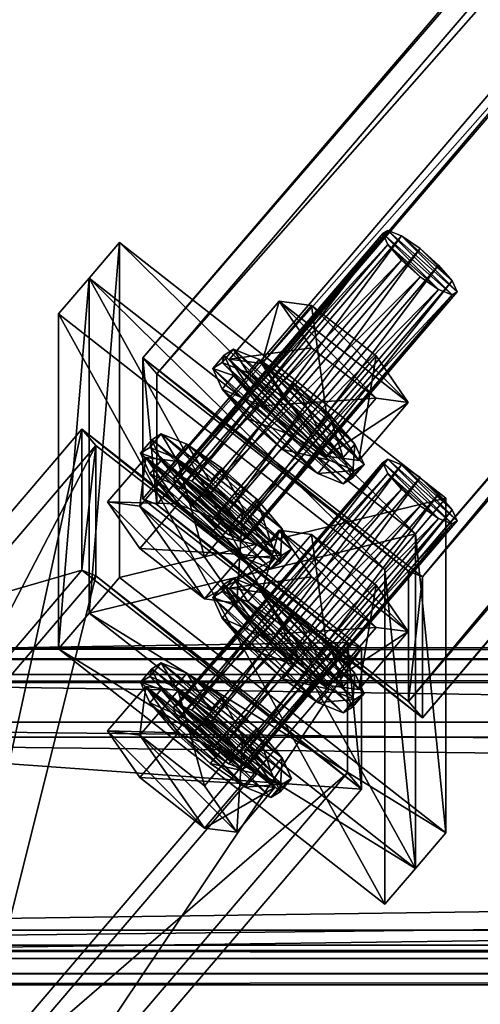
# Model space of a CAD drawing. Header units: millimetres. Extents: x 60485 to 71303, y 100 to 16900.
# Tile 504 of 656: x 60646 to 60723, y 13676 to 13839. Entities that reach past the tile are written whole.
import ezdxf

# ---------------------------------------------------------------- set-up
doc = ezdxf.new("R2010")
doc.units = ezdxf.units.MM
for name, color, linetype in [('13', 7, 'Continuous'), ('3', 7, 'Continuous'), ('9', 7, 'Continuous'), ('99', 7, 'Continuous')]:
    doc.layers.add(name, color=color, linetype=linetype)

msp = doc.modelspace()

# ---------------------------------------------------------------- meshes
at = {"layer": '13', "color": 7}
mesh = msp.add_polyface(dxfattribs=at)
corners = [(60712.75, 13796.25, 3967.83), (60674.82, 13758.28, 3980.56), (60677.92, 13755.54, 3980.28), (60709.65, 13798.99, 3968.12), (60672.55, 13760.91, 3982.82), (60707.38, 13801.62, 3970.38), (60671.72, 13762.73, 3986.45), (60706.55, 13803.43, 3974), (60672.55, 13763.25, 3990.47), (60707.38, 13803.95, 3978.03), (60674.82, 13762.33, 3993.82), (60709.65, 13803.04, 3981.37), (60677.92, 13760.22, 3995.58), (60667.19, 13766.27, 3985.36), (60672.55, 13765.59, 3998.12), (60666.22, 13758.19, 4000.39), (60688.64, 13749.49, 3990.5), (60689.36, 13792.18, 3977.45), (60686.49, 13781.87, 3993.15), (60681.12, 13782.56, 3980.39), (60697.21, 13766.46, 3972.76), (60674.01, 13760.85, 3973.44), (60669.76, 13765.78, 3977.67), (60667.86, 13763.56, 3978.35), (60668.21, 13769.19, 3984.47), (60666.31, 13766.97, 3985.15), (60669.76, 13770.16, 3992.02), (60667.86, 13767.94, 3992.7), (60674.01, 13768.44, 3998.29), (60672.11, 13766.22, 3998.96), (60679.82, 13764.49, 4001.6), (60677.92, 13762.27, 4002.27), (60689.87, 13750.04, 3982.48), (60691.42, 13751.02, 3990.03), (60689.87, 13754.43, 3996.83), (60685.62, 13759.36, 4001.06), (60687.97, 13752.21, 3997.51), (60689.52, 13748.8, 3990.71), (60687.97, 13747.82, 3983.16), (60691.85, 13769.78, 3968.61), (60686.04, 13774.91, 3969.14), (60684.14, 13772.69, 3969.82), (60681.79, 13779.84, 3973.37), (60679.89, 13777.62, 3974.05), (60680.24, 13783.25, 3980.17), (60678.34, 13781.03, 3980.85), (60681.79, 13784.23, 3987.72), (60679.89, 13782.01, 3988.4), (60686.04, 13782.51, 3993.99), (60684.14, 13780.29, 3994.67), (60689.95, 13776.33, 3997.98), (60697.65, 13765.83, 3971.92), (60701.9, 13764.11, 3978.19), (60701.56, 13762.86, 3986.41), (60700, 13761.89, 3978.86), (60695.75, 13763.61, 3972.6), (60689.95, 13767.56, 3969.29)]
mesh.append_faces([[corners[k] for k in face] for face in [(0, 1, 2, 2), (3, 4, 1, 1), (5, 6, 4, 4), (7, 8, 6, 6), (9, 10, 8, 8), (11, 12, 10, 10), (17, 18, 19, 19), (22, 25, 23, 23), (24, 27, 25, 25), (26, 29, 27, 27), (28, 31, 29, 29), (28, 35, 30, 30), (40, 43, 41, 41), (42, 45, 43, 43), (44, 47, 45, 45), (46, 49, 47, 47), (48, 50, 49, 49), (39, 42, 40, 40), (43, 56, 41, 41)]], dxfattribs={"vtx0": -1, "color": 7})
mesh.append_faces([[corners[k] for k in face] for face in [(13, 16, 14, 14), (18, 20, 19, 19), (22, 32, 24, 24), (24, 33, 26, 26), (26, 34, 28, 28), (31, 36, 29, 29), (29, 37, 27, 27), (27, 38, 25, 25), (42, 51, 44, 44), (44, 52, 46, 46), (49, 53, 47, 47), (47, 54, 45, 45), (45, 55, 43, 43)]], dxfattribs={"vtx0": -1, "vtx1": -1, "color": 7})
mesh.append_faces([[corners[k] for k in face] for face in [(13, 14, 15, 15), (21, 22, 23, 23), (22, 24, 25, 25), (24, 26, 27, 27), (26, 28, 29, 29), (28, 30, 31, 31), (39, 40, 41, 41), (40, 42, 43, 43), (42, 44, 45, 45), (44, 46, 47, 47), (46, 48, 49, 49)]], dxfattribs={"vtx2": -1, "vtx3": -1, "color": 7})
mesh = msp.add_polyface(dxfattribs=at)
corners = [(60718.94, 13793.74, 3976.97), (60718.11, 13793.22, 3972.94), (60683.28, 13752.52, 3985.39), (60715.84, 13794.14, 3969.6), (60681.01, 13753.44, 3982.05), (60712.75, 13796.25, 3967.83), (60677.92, 13755.54, 3980.28), (60709.65, 13798.99, 3968.12), (60674.82, 13758.28, 3980.56), (60707.38, 13801.62, 3970.38), (60672.55, 13760.91, 3982.82), (60706.55, 13803.43, 3974), (60671.72, 13762.73, 3986.45), (60707.38, 13803.95, 3978.03), (60672.55, 13763.25, 3990.47), (60709.65, 13803.04, 3981.37), (60674.82, 13762.33, 3993.82), (60712.75, 13800.93, 3983.14), (60677.92, 13760.22, 3995.58), (60715.84, 13798.19, 3982.85), (60681.01, 13757.49, 3995.3), (60718.11, 13795.56, 3980.59), (60683.28, 13754.86, 3993.04), (60684.11, 13753.04, 3989.41), (60705.44, 13776.08, 3969.82), (60694.72, 13784.47, 3967.25), (60686.49, 13774.85, 3970.19), (60689.36, 13792.18, 3977.45), (60681.12, 13782.56, 3980.39), (60694.72, 13791.49, 3990.2), (60686.49, 13781.87, 3993.15), (60705.44, 13783.1, 3992.77), (60697.21, 13773.48, 3995.71), (60710.8, 13775.4, 3982.58), (60702.57, 13765.77, 3985.52), (60697.21, 13766.46, 3972.76), (60686.04, 13782.51, 3993.99), (60691.85, 13778.55, 3997.3), (60689.95, 13776.33, 3997.98), (60697.65, 13773.42, 3996.76), (60695.75, 13771.2, 3997.44), (60681.79, 13784.23, 3987.72), (60703.46, 13765.08, 3985.73), (60701.9, 13768.49, 3992.53), (60700, 13766.27, 3993.21), (60684.14, 13780.29, 3994.67)]
mesh.append_faces([[corners[k] for k in face] for face in [(5, 9, 7, 7), (17, 21, 19, 19), (25, 28, 26, 26), (29, 32, 30, 30), (31, 34, 32, 32), (24, 27, 25, 25), (29, 33, 31, 31), (34, 30, 32, 32), (28, 35, 26, 26), (37, 40, 38, 38), (37, 43, 39, 39)]], dxfattribs={"vtx0": -1, "color": 7})
mesh.append_faces([[corners[k] for k in face] for face in [(9, 3, 11, 11), (11, 1, 13, 13), (13, 0, 15, 15), (15, 21, 17, 17), (27, 33, 29, 29), (41, 42, 36, 36), (36, 43, 37, 37), (38, 44, 45, 45)]], dxfattribs={"vtx0": -1, "vtx1": -1, "color": 7})
mesh.append_faces([[corners[k] for k in face] for face in [(9, 5, 3, 3), (11, 3, 1, 1), (13, 1, 0, 0), (15, 0, 21, 21), (27, 24, 33, 33)]], dxfattribs={"vtx0": -1, "vtx2": -1, "vtx3": -1, "color": 7})
mesh.append_faces([[corners[k] for k in face] for face in [(0, 1, 2, 2), (1, 3, 4, 4), (3, 5, 6, 6), (5, 7, 8, 8), (7, 9, 10, 10), (9, 11, 12, 12), (11, 13, 14, 14), (13, 15, 16, 16), (15, 17, 18, 18), (17, 19, 20, 20), (19, 21, 22, 22), (21, 0, 23, 23), (24, 25, 26, 26), (25, 27, 28, 28), (27, 29, 30, 30), (29, 31, 32, 32), (31, 33, 34, 34), (36, 37, 38, 38), (37, 39, 40, 40)]], dxfattribs={"vtx2": -1, "vtx3": -1, "color": 7})
mesh = msp.add_polyface(dxfattribs=at)
corners = [(60718.94, 13793.74, 3976.97), (60683.28, 13752.52, 3985.39), (60684.11, 13753.04, 3989.41), (60718.11, 13793.22, 3972.94), (60681.01, 13753.44, 3982.05), (60715.84, 13794.14, 3969.6), (60677.92, 13755.54, 3980.28), (60712.75, 13800.93, 3983.14), (60681.01, 13757.49, 3995.3), (60677.92, 13760.22, 3995.58), (60715.84, 13798.19, 3982.85), (60683.28, 13754.86, 3993.04), (60718.11, 13795.56, 3980.59), (60710.8, 13775.4, 3982.58), (60705.44, 13776.08, 3969.82), (60697.21, 13766.46, 3972.76), (60702.57, 13765.77, 3985.52), (60686.49, 13774.85, 3970.19), (60686.49, 13781.87, 3993.15), (60685.62, 13759.36, 4001.06), (60689.87, 13754.43, 3996.83), (60687.97, 13752.21, 3997.51), (60691.42, 13751.02, 3990.03), (60689.52, 13748.8, 3990.71), (60703.46, 13765.08, 3985.73), (60701.9, 13764.11, 3978.19), (60700, 13761.89, 3978.86), (60701.56, 13762.86, 3986.41), (60697.65, 13765.83, 3971.92), (60695.75, 13763.61, 3972.6), (60691.85, 13769.78, 3968.61), (60689.95, 13767.56, 3969.29), (60684.14, 13772.69, 3969.82), (60697.65, 13773.42, 3996.76), (60701.9, 13768.49, 3992.53), (60700, 13766.27, 3993.21), (60695.75, 13771.2, 3997.44), (60681.79, 13779.84, 3973.37), (60680.24, 13783.25, 3980.17), (60681.79, 13784.23, 3987.72), (60686.04, 13782.51, 3993.99), (60689.95, 13776.33, 3997.98), (60684.14, 13780.29, 3994.67), (60679.89, 13782.01, 3988.4), (60678.34, 13781.03, 3980.85), (60679.89, 13777.62, 3974.05), (60712.75, 13758.24, 3843.52), (60707.38, 13763.61, 3846.06), (60709.65, 13760.98, 3843.8), (60715.84, 13756.13, 3845.28), (60706.55, 13765.43, 3849.68), (60718.11, 13755.22, 3848.62), (60707.38, 13765.95, 3853.71), (60718.94, 13755.74, 3852.65), (60709.65, 13765.03, 3857.05), (60718.11, 13757.55, 3856.27), (60712.75, 13762.92, 3858.82), (60715.84, 13760.18, 3858.53)]
mesh.append_faces([[corners[k] for k in face] for face in [(0, 1, 2, 2), (3, 4, 1, 1), (5, 6, 4, 4), (7, 8, 9, 9), (10, 11, 8, 8), (12, 2, 11, 11), (13, 15, 16, 16), (14, 17, 15, 15), (20, 23, 21, 21), (24, 26, 27, 27), (25, 29, 26, 26), (28, 31, 29, 29), (30, 32, 31, 31), (33, 35, 36, 36), (34, 27, 35, 35), (35, 41, 36, 36), (46, 47, 48, 48), (56, 55, 57, 57)]], dxfattribs={"vtx0": -1, "color": 7})
mesh.append_faces([[corners[k] for k in face] for face in [(47, 49, 50, 50), (50, 51, 52, 52), (52, 53, 54, 54), (54, 55, 56, 56)]], dxfattribs={"vtx0": -1, "vtx1": -1, "color": 7})
mesh.append_faces([[corners[k] for k in face] for face in [(18, 16, 15, 15), (37, 30, 28, 28), (38, 28, 25, 25), (39, 25, 24, 24), (40, 24, 34, 34), (42, 35, 27, 27), (43, 27, 26, 26), (44, 26, 29, 29), (45, 29, 31, 31), (47, 46, 49, 49), (50, 49, 51, 51), (52, 51, 53, 53), (54, 53, 55, 55)]], dxfattribs={"vtx0": -1, "vtx2": -1, "vtx3": -1, "color": 7})
mesh.append_faces([[corners[k] for k in face] for face in [(13, 14, 15, 15), (19, 20, 21, 21), (20, 22, 23, 23), (24, 25, 26, 26), (25, 28, 29, 29), (28, 30, 31, 31), (33, 34, 35, 35), (34, 24, 27, 27)]], dxfattribs={"vtx2": -1, "vtx3": -1, "color": 7})
mesh = msp.add_polyface(dxfattribs=at)
corners = [(60681.01, 13757.49, 3995.3), (60674.82, 13762.33, 3993.82), (60677.92, 13760.22, 3995.58), (60683.28, 13754.86, 3993.04), (60672.55, 13763.25, 3990.47), (60684.11, 13753.04, 3989.41), (60671.72, 13762.73, 3986.45), (60683.28, 13752.52, 3985.39), (60672.55, 13760.91, 3982.82), (60681.01, 13753.44, 3982.05), (60674.82, 13758.28, 3980.56), (60677.92, 13755.54, 3980.28), (60683.28, 13750.18, 3977.74), (60672.55, 13758.57, 3975.17), (60666.22, 13751.17, 3977.43), (60667.19, 13766.27, 3985.36), (60660.86, 13758.87, 3987.63), (60666.22, 13758.19, 4000.39), (60672.55, 13765.59, 3998.12), (60683.28, 13757.2, 4000.69), (60676.94, 13749.79, 4002.95), (60688.64, 13749.49, 3990.5), (60676.94, 13742.78, 3980), (60689.87, 13750.04, 3982.48), (60685.62, 13751.76, 3976.22), (60683.72, 13749.54, 3976.9), (60679.82, 13755.72, 3972.91), (60677.92, 13753.5, 3973.59), (60674.01, 13760.85, 3973.44), (60672.11, 13758.63, 3974.12), (60667.86, 13763.56, 3978.35), (60679.82, 13764.49, 4001.6), (60685.62, 13759.36, 4001.06), (60683.72, 13757.14, 4001.74), (60677.92, 13762.27, 4002.27), (60687.97, 13752.21, 3997.51), (60669.76, 13765.78, 3977.67), (60668.21, 13769.19, 3984.47), (60691.42, 13751.02, 3990.03), (60669.76, 13770.16, 3992.02), (60689.87, 13754.43, 3996.83), (60674.01, 13768.44, 3998.29), (60672.11, 13766.22, 3998.96), (60689.52, 13748.8, 3990.71), (60667.86, 13767.94, 3992.7), (60687.97, 13747.82, 3983.16), (60666.31, 13766.97, 3985.15)]
mesh.append_faces([[corners[k] for k in face] for face in [(0, 1, 2, 2), (10, 9, 11, 11), (13, 16, 14, 14), (15, 17, 16, 16), (18, 20, 17, 17), (12, 15, 13, 13), (18, 21, 19, 19), (16, 22, 14, 14), (24, 27, 25, 25), (26, 29, 27, 27), (28, 30, 29, 29), (31, 33, 34, 34), (32, 35, 33, 33), (24, 28, 26, 26), (35, 34, 33, 33), (30, 27, 29, 29)]], dxfattribs={"vtx0": -1, "color": 7})
mesh.append_faces([[corners[k] for k in face] for face in [(1, 3, 4, 4), (4, 5, 6, 6), (6, 7, 8, 8), (8, 9, 10, 10), (17, 22, 16, 16), (28, 24, 36, 36), (46, 25, 30, 30)]], dxfattribs={"vtx0": -1, "vtx1": -1, "color": 7})
mesh.append_faces([[corners[k] for k in face] for face in [(1, 0, 3, 3), (4, 3, 5, 5), (6, 5, 7, 7), (8, 7, 9, 9), (15, 12, 21, 21), (36, 24, 23, 23), (37, 23, 38, 38), (39, 38, 40, 40), (41, 40, 32, 32), (42, 35, 43, 43), (44, 43, 45, 45), (46, 45, 25, 25), (30, 25, 27, 27)]], dxfattribs={"vtx0": -1, "vtx2": -1, "vtx3": -1, "color": 7})
mesh.append_faces([[corners[k] for k in face] for face in [(12, 13, 14, 14), (13, 15, 16, 16), (18, 19, 20, 20), (23, 24, 25, 25), (24, 26, 27, 27), (26, 28, 29, 29), (31, 32, 33, 33)]], dxfattribs={"vtx2": -1, "vtx3": -1, "color": 7})
mesh = msp.add_polyface(dxfattribs=at)
corners = [(60688.64, 13749.49, 3990.5), (60683.28, 13750.18, 3977.74), (60676.94, 13742.78, 3980), (60682.31, 13742.09, 3992.76), (60666.22, 13751.17, 3977.43), (60683.28, 13757.2, 4000.69), (60676.94, 13749.79, 4002.95), (60666.22, 13758.19, 4000.39), (60689.87, 13750.04, 3982.48), (60683.72, 13749.54, 3976.9), (60687.97, 13747.82, 3983.16), (60709.65, 13760.98, 3843.8), (60672.55, 13722.9, 3858.5), (60674.82, 13720.27, 3856.24), (60707.38, 13763.61, 3846.06), (60671.72, 13724.72, 3862.13), (60706.55, 13765.43, 3849.68), (60672.55, 13725.24, 3866.15), (60707.38, 13765.95, 3853.71), (60674.82, 13724.32, 3869.5), (60709.65, 13765.03, 3857.05), (60677.92, 13722.21, 3871.26), (60712.75, 13762.92, 3858.82), (60681.01, 13719.48, 3870.98), (60694.72, 13746.47, 3842.93), (60689.36, 13754.17, 3853.13), (60681.12, 13744.55, 3856.07), (60686.49, 13736.84, 3845.87), (60694.72, 13753.48, 3865.88), (60686.49, 13743.86, 3868.83), (60697.21, 13728.45, 3848.44), (60668.21, 13731.18, 3860.15), (60669.76, 13732.16, 3867.7), (60667.86, 13729.93, 3868.38), (60666.31, 13728.96, 3860.83), (60674.01, 13730.44, 3873.97), (60672.11, 13728.22, 3874.64), (60691.85, 13731.77, 3844.29), (60686.04, 13736.9, 3844.82), (60684.14, 13734.68, 3845.5), (60689.95, 13729.55, 3844.97), (60681.79, 13741.83, 3849.06), (60679.89, 13739.61, 3849.73), (60680.24, 13745.24, 3855.86), (60678.34, 13743.02, 3856.53), (60681.79, 13746.22, 3863.4), (60679.89, 13744, 3864.08), (60686.04, 13744.5, 3869.67), (60684.14, 13742.28, 3870.35), (60689.95, 13738.32, 3873.66), (60697.65, 13727.82, 3847.6), (60701.9, 13726.1, 3853.87), (60701.56, 13724.85, 3862.09), (60700, 13723.88, 3854.54), (60695.75, 13725.6, 3848.28)]
mesh.append_faces([[corners[k] for k in face] for face in [(0, 2, 3, 3), (1, 4, 2, 2), (5, 3, 6, 6), (3, 7, 6, 6), (8, 9, 10, 10), (11, 12, 13, 13), (14, 15, 12, 12), (16, 17, 15, 15), (18, 19, 17, 17), (20, 21, 19, 19), (22, 23, 21, 21), (24, 26, 27, 27), (25, 29, 26, 26), (26, 30, 27, 27), (31, 33, 34, 34), (32, 36, 33, 33), (37, 39, 40, 40), (38, 42, 39, 39), (41, 44, 42, 42), (43, 46, 44, 44), (45, 48, 46, 46), (47, 49, 48, 48), (37, 41, 38, 38), (42, 40, 39, 39)]], dxfattribs={"vtx0": -1, "color": 7})
mesh.append_faces([[corners[k] for k in face] for face in [(29, 30, 26, 26), (41, 50, 43, 43), (43, 51, 45, 45), (48, 52, 46, 46), (46, 53, 44, 44), (44, 54, 42, 42)]], dxfattribs={"vtx0": -1, "vtx1": -1, "color": 7})
mesh.append_faces([[corners[k] for k in face] for face in [(7, 3, 2, 2), (42, 54, 40, 40)]], dxfattribs={"vtx0": -1, "vtx2": -1, "vtx3": -1, "color": 7})
mesh.append_faces([[corners[k] for k in face] for face in [(0, 1, 2, 2), (5, 0, 3, 3), (24, 25, 26, 26), (25, 28, 29, 29), (31, 32, 33, 33), (32, 35, 36, 36), (37, 38, 39, 39), (38, 41, 42, 42), (41, 43, 44, 44), (43, 45, 46, 46), (45, 47, 48, 48)]], dxfattribs={"vtx2": -1, "vtx3": -1, "color": 7})
mesh = msp.add_polyface(dxfattribs=at)
corners = [(60691.42, 13751.02, 3990.03), (60689.87, 13750.04, 3982.48), (60687.97, 13747.82, 3983.16), (60689.52, 13748.8, 3990.71), (60718.94, 13755.74, 3852.65), (60718.11, 13755.22, 3848.62), (60683.28, 13714.51, 3861.07), (60715.84, 13756.13, 3845.28), (60681.01, 13715.43, 3857.73), (60712.75, 13758.24, 3843.52), (60677.92, 13717.54, 3855.96), (60709.65, 13760.98, 3843.8), (60674.82, 13720.27, 3856.24), (60707.38, 13763.61, 3846.06), (60672.55, 13722.9, 3858.5), (60706.55, 13765.43, 3849.68), (60671.72, 13724.72, 3862.13), (60707.38, 13765.95, 3853.71), (60672.55, 13725.24, 3866.15), (60709.65, 13765.03, 3857.05), (60674.82, 13724.32, 3869.5), (60712.75, 13762.92, 3858.82), (60677.92, 13722.21, 3871.26), (60715.84, 13760.18, 3858.53), (60681.01, 13719.48, 3870.98), (60718.11, 13757.55, 3856.27), (60683.28, 13716.85, 3868.72), (60684.11, 13715.03, 3865.09), (60710.8, 13737.39, 3858.26), (60705.44, 13738.07, 3845.5), (60697.21, 13728.45, 3848.44), (60702.57, 13727.77, 3861.2), (60694.72, 13746.47, 3842.93), (60686.49, 13736.84, 3845.87), (60694.72, 13753.48, 3865.88), (60705.44, 13745.09, 3868.45), (60697.21, 13735.47, 3871.39), (60686.49, 13743.86, 3868.83), (60689.36, 13754.17, 3853.13), (60686.04, 13744.5, 3869.67), (60691.85, 13740.54, 3872.98), (60689.95, 13738.32, 3873.66), (60697.65, 13735.41, 3872.44), (60695.75, 13733.19, 3873.12), (60701.9, 13730.48, 3868.21), (60700, 13728.26, 3868.89), (60681.79, 13741.83, 3849.06), (60691.85, 13731.77, 3844.29), (60697.65, 13727.82, 3847.6), (60680.24, 13745.24, 3855.86), (60701.9, 13726.1, 3853.87), (60681.79, 13746.22, 3863.4), (60703.46, 13727.07, 3861.41), (60684.14, 13742.28, 3870.35), (60701.56, 13724.85, 3862.09)]
mesh.append_faces([[corners[k] for k in face] for face in [(0, 2, 3, 3), (28, 30, 31, 31), (29, 33, 30, 30), (34, 36, 37, 37), (35, 31, 36, 36), (29, 38, 32, 32), (34, 28, 35, 35), (31, 37, 36, 36), (40, 43, 41, 41), (42, 45, 43, 43), (40, 44, 42, 42), (45, 41, 43, 43)]], dxfattribs={"vtx0": -1, "color": 7})
mesh.append_faces([[corners[k] for k in face] for face in [(38, 28, 34, 34), (51, 52, 39, 39), (39, 44, 40, 40), (41, 45, 53, 53)]], dxfattribs={"vtx0": -1, "vtx1": -1, "color": 7})
mesh.append_faces([[corners[k] for k in face] for face in [(38, 29, 28, 28), (37, 31, 30, 30), (46, 47, 48, 48), (49, 48, 50, 50), (51, 50, 52, 52), (39, 52, 44, 44), (53, 45, 54, 54)]], dxfattribs={"vtx0": -1, "vtx2": -1, "vtx3": -1, "color": 7})
mesh.append_faces([[corners[k] for k in face] for face in [(0, 1, 2, 2), (4, 5, 6, 6), (5, 7, 8, 8), (7, 9, 10, 10), (9, 11, 12, 12), (11, 13, 14, 14), (13, 15, 16, 16), (15, 17, 18, 18), (17, 19, 20, 20), (19, 21, 22, 22), (21, 23, 24, 24), (23, 25, 26, 26), (25, 4, 27, 27), (28, 29, 30, 30), (29, 32, 33, 33), (34, 35, 36, 36), (35, 28, 31, 31), (39, 40, 41, 41), (40, 42, 43, 43), (42, 44, 45, 45)]], dxfattribs={"vtx2": -1, "vtx3": -1, "color": 7})
mesh = msp.add_polyface(dxfattribs=at)
corners = [(60718.94, 13755.74, 3852.65), (60683.28, 13714.51, 3861.07), (60684.11, 13715.03, 3865.09), (60718.11, 13755.22, 3848.62), (60681.01, 13715.43, 3857.73), (60715.84, 13756.13, 3845.28), (60677.92, 13717.54, 3855.96), (60712.75, 13758.24, 3843.52), (60674.82, 13720.27, 3856.24), (60715.84, 13760.18, 3858.53), (60683.28, 13716.85, 3868.72), (60681.01, 13719.48, 3870.98), (60718.11, 13757.55, 3856.27), (60674.82, 13724.32, 3869.5), (60672.55, 13725.24, 3866.15), (60671.72, 13724.72, 3862.13), (60688.64, 13711.48, 3866.18), (60683.28, 13712.17, 3853.42), (60676.94, 13704.77, 3855.68), (60682.31, 13704.08, 3868.44), (60683.28, 13719.19, 3876.37), (60667.19, 13728.27, 3861.05), (60672.55, 13727.58, 3873.8), (60691.42, 13713.01, 3865.71), (60689.87, 13712.04, 3858.16), (60687.97, 13709.82, 3858.84), (60689.52, 13710.79, 3866.39), (60685.62, 13713.76, 3851.9), (60683.72, 13711.54, 3852.58), (60679.82, 13717.71, 3848.59), (60677.92, 13715.49, 3849.27), (60679.82, 13726.48, 3877.28), (60685.62, 13721.35, 3876.74), (60683.72, 13719.13, 3877.42), (60689.87, 13716.42, 3872.51), (60687.97, 13714.2, 3873.19), (60669.76, 13727.77, 3853.35), (60668.21, 13731.18, 3860.15), (60669.76, 13732.16, 3867.7), (60674.01, 13730.44, 3873.97), (60677.92, 13724.26, 3877.96), (60672.11, 13728.22, 3874.64), (60667.86, 13729.93, 3868.38), (60666.31, 13728.96, 3860.83), (60703.46, 13727.07, 3861.41), (60701.9, 13726.1, 3853.87), (60700, 13723.88, 3854.54), (60701.56, 13724.85, 3862.09), (60697.65, 13727.82, 3847.6), (60695.75, 13725.6, 3848.28), (60691.85, 13731.77, 3844.29), (60689.95, 13729.55, 3844.97), (60701.9, 13730.48, 3868.21), (60700, 13728.26, 3868.89), (60679.89, 13744, 3864.08), (60678.34, 13743.02, 3856.53)]
mesh.append_faces([[corners[k] for k in face] for face in [(0, 1, 2, 2), (3, 4, 1, 1), (5, 6, 4, 4), (7, 8, 6, 6), (9, 10, 11, 11), (12, 2, 10, 10), (16, 18, 19, 19), (22, 16, 20, 20), (23, 25, 26, 26), (24, 28, 25, 25), (27, 30, 28, 28), (32, 35, 33, 33), (34, 26, 35, 35), (35, 40, 33, 33), (44, 46, 47, 47), (45, 49, 46, 46), (48, 51, 49, 49), (52, 47, 53, 53)]], dxfattribs={"vtx0": -1, "color": 7})
mesh.append_faces([[corners[k] for k in face] for face in [(13, 11, 10, 10), (14, 10, 2, 2), (15, 2, 1, 1), (21, 17, 16, 16), (36, 27, 24, 24), (37, 24, 23, 23), (38, 23, 34, 34), (39, 34, 32, 32), (41, 35, 26, 26), (42, 26, 25, 25), (43, 25, 28, 28), (54, 47, 46, 46), (55, 46, 49, 49)]], dxfattribs={"vtx0": -1, "vtx2": -1, "vtx3": -1, "color": 7})
mesh.append_faces([[corners[k] for k in face] for face in [(16, 17, 18, 18), (20, 16, 19, 19), (23, 24, 25, 25), (24, 27, 28, 28), (27, 29, 30, 30), (31, 32, 33, 33), (32, 34, 35, 35), (34, 23, 26, 26), (44, 45, 46, 46), (45, 48, 49, 49), (48, 50, 51, 51), (52, 44, 47, 47)]], dxfattribs={"vtx2": -1, "vtx3": -1, "color": 7})
mesh = msp.add_polyface(dxfattribs=at)
corners = [(60681.01, 13719.48, 3870.98), (60674.82, 13724.32, 3869.5), (60677.92, 13722.21, 3871.26), (60683.28, 13716.85, 3868.72), (60672.55, 13725.24, 3866.15), (60684.11, 13715.03, 3865.09), (60671.72, 13724.72, 3862.13), (60683.28, 13714.51, 3861.07), (60672.55, 13722.9, 3858.5), (60681.01, 13715.43, 3857.73), (60674.82, 13720.27, 3856.24), (60677.92, 13717.54, 3855.96), (60683.28, 13712.17, 3853.42), (60672.55, 13720.56, 3850.85), (60666.22, 13713.16, 3853.11), (60676.94, 13704.77, 3855.68), (60667.19, 13728.27, 3861.05), (60660.86, 13720.87, 3863.31), (60672.55, 13727.58, 3873.8), (60666.22, 13720.18, 3876.07), (60683.28, 13719.19, 3876.37), (60676.94, 13711.79, 3878.63), (60682.31, 13704.08, 3868.44), (60688.64, 13711.48, 3866.18), (60679.82, 13717.71, 3848.59), (60674.01, 13722.84, 3849.12), (60672.11, 13720.62, 3849.8), (60677.92, 13715.49, 3849.27), (60669.76, 13727.77, 3853.35), (60667.86, 13725.55, 3854.03), (60668.21, 13731.18, 3860.15), (60666.31, 13728.96, 3860.83), (60674.01, 13730.44, 3873.97), (60679.82, 13726.48, 3877.28), (60677.92, 13724.26, 3877.96), (60672.11, 13728.22, 3874.64), (60683.72, 13719.13, 3877.42), (60685.62, 13713.76, 3851.9), (60689.87, 13712.04, 3858.16), (60691.42, 13713.01, 3865.71), (60669.76, 13732.16, 3867.7), (60689.87, 13716.42, 3872.51), (60685.62, 13721.35, 3876.74), (60687.97, 13714.2, 3873.19), (60689.52, 13710.79, 3866.39), (60667.86, 13729.93, 3868.38), (60687.97, 13709.82, 3858.84), (60683.72, 13711.54, 3852.58)]
mesh.append_faces([[corners[k] for k in face] for face in [(0, 1, 2, 2), (10, 9, 11, 11), (12, 14, 15, 15), (13, 17, 14, 14), (16, 19, 17, 17), (18, 21, 19, 19), (20, 22, 21, 21), (12, 16, 13, 13), (22, 19, 21, 21), (17, 15, 14, 14), (24, 26, 27, 27), (25, 29, 26, 26), (28, 31, 29, 29), (32, 34, 35, 35), (33, 36, 34, 34), (37, 25, 24, 24), (32, 42, 33, 33), (29, 27, 26, 26)]], dxfattribs={"vtx0": -1, "color": 7})
mesh.append_faces([[corners[k] for k in face] for face in [(1, 3, 4, 4), (4, 5, 6, 6), (6, 7, 8, 8), (8, 9, 10, 10), (16, 23, 18, 18), (19, 15, 17, 17), (25, 37, 28, 28), (28, 38, 30, 30), (30, 39, 40, 40), (40, 41, 32, 32), (34, 43, 35, 35), (35, 44, 45, 45), (45, 46, 31, 31), (31, 47, 29, 29)]], dxfattribs={"vtx0": -1, "vtx1": -1, "color": 7})
mesh.append_faces([[corners[k] for k in face] for face in [(8, 7, 9, 9), (19, 22, 15, 15), (29, 47, 27, 27)]], dxfattribs={"vtx0": -1, "vtx2": -1, "vtx3": -1, "color": 7})
mesh.append_faces([[corners[k] for k in face] for face in [(12, 13, 14, 14), (13, 16, 17, 17), (16, 18, 19, 19), (18, 20, 21, 21), (24, 25, 26, 26), (25, 28, 29, 29), (28, 30, 31, 31), (32, 33, 34, 34)]], dxfattribs={"vtx2": -1, "vtx3": -1, "color": 7})
at = {"layer": '3', "color": 91}
mesh = msp.add_polyface(dxfattribs=at)
corners = [(63089.16, 16586.83, 3016.38), (63130.95, 16554.13, 3026.37), (60710.84, 13725.77, 3891.09), (60669.05, 13758.47, 3881.09), (63130.95, 16575.76, 3097.14), (60710.84, 13747.41, 3961.85), (63089.16, 16608.46, 3087.14), (60669.05, 13780.11, 3951.86), (63086.83, 16587.77, 3012.95), (63086.83, 16611.16, 3089.46), (60666.73, 13782.8, 3954.17), (60666.73, 13759.41, 3877.66), (63133.27, 16574.82, 3100.57), (60713.17, 13746.47, 3965.28), (63133.27, 16551.43, 3024.06), (60713.17, 13723.08, 3888.77)]
mesh.append_faces([[corners[k] for k in face] for face in [(0, 2, 3, 3), (1, 5, 2, 2), (4, 7, 5, 5), (6, 3, 7, 7), (8, 10, 11, 11), (9, 13, 10, 10), (12, 15, 13, 13), (14, 11, 15, 15)]], dxfattribs={"vtx0": -1, "color": 91})
mesh.append_faces([[corners[k] for k in face] for face in [(9, 6, 12, 12), (6, 8, 0, 0), (0, 8, 1, 1), (12, 4, 14, 14), (4, 12, 6, 6), (14, 1, 8, 8), (11, 3, 15, 15), (3, 10, 7, 7), (7, 10, 5, 5), (15, 2, 13, 13), (2, 15, 3, 3), (13, 5, 10, 10)]], dxfattribs={"vtx0": -1, "vtx1": -1, "color": 91})
mesh.append_faces([[corners[k] for k in face] for face in [(6, 9, 8, 8), (14, 4, 1, 1), (3, 11, 10, 10), (13, 2, 5, 5)]], dxfattribs={"vtx0": -1, "vtx2": -1, "vtx3": -1, "color": 91})
mesh.append_faces([[corners[k] for k in face] for face in [(0, 1, 2, 2), (1, 4, 5, 5), (4, 6, 7, 7), (6, 0, 3, 3), (8, 9, 10, 10), (9, 12, 13, 13), (12, 14, 15, 15), (14, 8, 11, 11)]], dxfattribs={"vtx2": -1, "vtx3": -1, "color": 91})
mesh = msp.add_polyface(dxfattribs=at)
corners = [(60658.92, 13746.63, 3884.71), (60700.71, 13713.93, 3894.71), (60630, 13631.29, 3919.97), (60630, 13712.84, 3895.04), (60700.71, 13735.57, 3965.47), (60630, 13652.93, 3990.74), (60658.92, 13768.27, 3955.48), (60630, 13734.47, 3965.81), (60656.6, 13747.57, 3881.28), (60656.6, 13770.96, 3957.79), (60630, 13739.88, 3967.29), (60630, 13716.49, 3890.79), (60703.03, 13734.63, 3968.9), (60630, 13649.27, 3994.99), (60703.03, 13711.24, 3892.39), (60630, 13625.88, 3918.49)]
mesh.append_faces([[corners[k] for k in face] for face in [(0, 2, 3, 3), (1, 5, 2, 2), (4, 7, 5, 5), (6, 3, 7, 7), (8, 10, 11, 11), (9, 13, 10, 10), (12, 15, 13, 13), (14, 11, 15, 15)]], dxfattribs={"vtx0": -1, "color": 91})
mesh.append_faces([[corners[k] for k in face] for face in [(6, 8, 0, 0), (12, 4, 14, 14), (3, 10, 7, 7), (15, 2, 13, 13)]], dxfattribs={"vtx0": -1, "vtx1": -1, "color": 91})
mesh.append_faces([[corners[k] for k in face] for face in [(9, 6, 4, 4), (6, 9, 8, 8), (0, 8, 14, 14), (4, 12, 9, 9), (14, 4, 1, 1), (14, 1, 0, 0), (11, 3, 2, 2), (3, 11, 10, 10), (7, 10, 13, 13), (2, 15, 11, 11), (13, 2, 5, 5), (13, 5, 7, 7)]], dxfattribs={"vtx0": -1, "vtx2": -1, "vtx3": -1, "color": 91})
mesh.append_faces([[corners[k] for k in face] for face in [(0, 1, 2, 2), (1, 4, 5, 5), (4, 6, 7, 7), (6, 0, 3, 3), (8, 9, 10, 10), (9, 12, 13, 13), (12, 14, 15, 15), (14, 8, 11, 11)]], dxfattribs={"vtx2": -1, "vtx3": -1, "color": 91})
at = {"layer": '9', "color": 243}
mesh = msp.add_polyface(dxfattribs=at)
corners = [(60500, 13730.27, 3975.54), (60500, 13685.32, 3989.29), (63500, 13685.32, 3989.29), (63500, 13730.27, 3975.54), (60500, 13719.84, 4102.13), (63500, 13719.84, 4102.13), (60500, 13684.46, 4112.95), (63500, 13684.46, 4112.95), (60500, 13680.65, 4100.52), (63500, 13680.65, 4100.52), (60500, 13678.74, 4101.11), (63500, 13678.74, 4101.11), (60500, 13683.13, 4115.45), (63500, 13683.13, 4115.45), (60500, 13722.34, 4103.46), (63500, 13722.34, 4103.46), (60500, 13687.82, 3990.62), (63500, 13687.82, 3990.62), (60500, 13728.94, 3978.04), (63500, 13728.94, 3978.04), (60500, 13732.74, 3990.47), (63500, 13732.74, 3990.47), (60500, 13734.66, 3989.89), (63500, 13734.66, 3989.89)]
mesh.append_faces([[corners[k] for k in face] for face in [(0, 2, 3, 3), (1, 5, 2, 2), (4, 7, 5, 5), (6, 9, 7, 7), (8, 11, 9, 9), (10, 13, 11, 11), (12, 15, 13, 13), (14, 17, 15, 15), (16, 19, 17, 17), (18, 21, 19, 19), (20, 23, 21, 21), (22, 3, 23, 23), (20, 0, 22, 22), (8, 12, 10, 10), (13, 9, 11, 11)]], dxfattribs={"vtx0": -1, "color": 243})
mesh.append_faces([[corners[k] for k in face] for face in [(1, 16, 4, 4), (16, 0, 18, 18), (18, 0, 20, 20), (12, 6, 14, 14), (14, 4, 16, 16), (3, 19, 23, 23), (19, 2, 17, 17), (15, 5, 13, 13)]], dxfattribs={"vtx0": -1, "vtx1": -1, "color": 243})
mesh.append_faces([[corners[k] for k in face] for face in [(16, 1, 0, 0), (12, 8, 6, 6), (14, 6, 4, 4), (19, 3, 2, 2), (17, 2, 5, 5), (5, 15, 17, 17), (13, 5, 7, 7), (13, 7, 9, 9)]], dxfattribs={"vtx0": -1, "vtx2": -1, "vtx3": -1, "color": 243})
mesh.append_faces([[corners[k] for k in face] for face in [(21, 23, 19, 19)]], dxfattribs={"vtx1": -1, "color": 243})
mesh.append_faces([[corners[k] for k in face] for face in [(0, 1, 2, 2), (1, 4, 5, 5), (4, 6, 7, 7), (6, 8, 9, 9), (8, 10, 11, 11), (10, 12, 13, 13), (12, 14, 15, 15), (14, 16, 17, 17), (16, 18, 19, 19), (18, 20, 21, 21), (20, 22, 23, 23), (22, 0, 3, 3)]], dxfattribs={"vtx2": -1, "vtx3": -1, "color": 243})
at = {"layer": '99', "color": 7}
mesh = msp.add_polyface(dxfattribs=at)
corners = [(60657.79, 13795.99, 4007.65), (60711.97, 13753.6, 4020.61), (60711.97, 13698.05, 3838.91), (60657.79, 13740.44, 3825.95), (60717.04, 13759.52, 4018.8), (60717.04, 13703.97, 3837.1), (60662.86, 13801.91, 4005.84), (60662.86, 13746.36, 3824.14)]
mesh.append_faces([[corners[k] for k in face] for face in [(0, 2, 3, 3), (1, 5, 2, 2), (4, 7, 5, 5), (6, 3, 7, 7), (1, 6, 4, 4), (3, 5, 7, 7)]], dxfattribs={"vtx0": -1, "color": 7})
mesh.append_faces([[corners[k] for k in face] for face in [(0, 1, 2, 2), (1, 4, 5, 5), (4, 6, 7, 7), (6, 0, 3, 3), (1, 0, 6, 6), (3, 2, 5, 5)]], dxfattribs={"vtx2": -1, "vtx3": -1, "color": 7})
mesh = msp.add_polyface(dxfattribs=at)
corners = [(60652.73, 13790.07, 4009.46), (60706.9, 13747.68, 4022.42), (60706.9, 13692.13, 3840.72), (60652.73, 13734.52, 3827.76), (60711.97, 13753.6, 4020.61), (60711.97, 13698.05, 3838.91), (60657.79, 13795.99, 4007.65), (60657.79, 13740.44, 3825.95)]
mesh.append_faces([[corners[k] for k in face] for face in [(0, 2, 3, 3), (1, 5, 2, 2), (4, 7, 5, 5), (6, 3, 7, 7), (1, 6, 4, 4), (3, 5, 7, 7)]], dxfattribs={"vtx0": -1, "color": 7})
mesh.append_faces([[corners[k] for k in face] for face in [(0, 1, 2, 2), (1, 4, 5, 5), (4, 6, 7, 7), (6, 0, 3, 3), (1, 0, 6, 6), (3, 2, 5, 5)]], dxfattribs={"vtx2": -1, "vtx3": -1, "color": 7})

doc.saveas('drawing.dxf')
